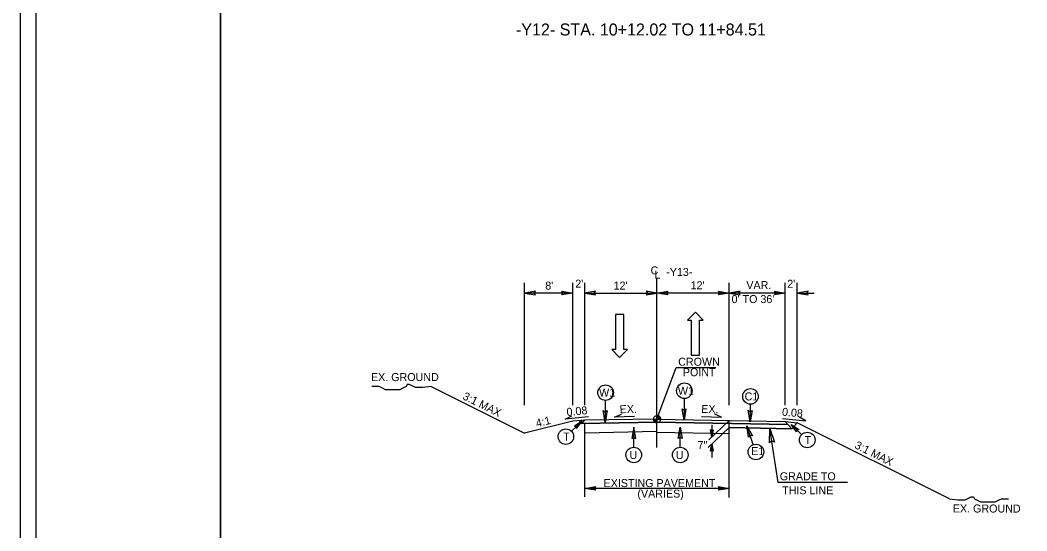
# Model space of a CAD drawing. Extents: x 2320980 to 2456309, y 595047 to 606177.
# Drawn here: x 2455708.8 to 2455876.1, y 595916.5 to 596001.5 of the extents above; entities that cross this region are included whole.
import ezdxf

# ---------------------------------------------------------------- set-up
doc = ezdxf.new("R2010")
doc.units = 0
for name, color, linetype in [('Old_Level_1', 7, 'Continuous'), ('Old_Level_11', 7, 'Continuous'), ('Old_Level_2', 7, 'Continuous'), ('Old_Level_20', 7, 'Continuous'), ('Old_Level_21', 7, 'Continuous'), ('Old_Level_3', 7, 'Continuous'), ('Prop Dimension', 7, 'Continuous'), ('Prop Dimension Text', 7, 'Continuous'), ('Prop Lane Arrow CELL', 7, 'Continuous'), ('Prop Terminator CELL', 7, 'Continuous'), ('Sheet Plan CELL', 7, 'Continuous'), ('Sheet Plot Border Inside CELL', 7, 'Continuous'), ('Sheet Plot Border Outside CELL', 7, 'Continuous'), ('Typical Grade Point Symbol CELL', 7, 'Continuous'), ('Typical ID Circle CELL', 7, 'Continuous'), ('Typical Pavement Slope CELL', 7, 'Continuous'), ('Typical Pavement Slope Information CELL', 7, 'Continuous'), ('Typical Slope Point Local CELL', 7, 'Continuous'), ('Typical Terminator CELL', 7, 'Continuous')]:
    doc.layers.add(name, color=color, linetype=linetype)

msp = doc.modelspace()

# ---------------------------------------------------------------- linework, layer by layer
at = {"layer": 'Old_Level_1'}
for p, q in [((2455814.62, 595935.11), (2455817.83, 595943.71)), ((2455817.83, 595943.71), (2455824.38, 595943.71)), ((2455802.62, 595934.94), (2455800.62, 595934.75)), ((2455802.06, 595934.37), (2455802.62, 595934.94)), ((2455802.06, 595934.37), (2455801.62, 595934.85)), ((2455802.62, 595932.79), (2455802.62, 595934.39)), ((2455826.62, 595933.71), (2455826.62, 595934.8)), ((2455826.62, 595932.71), (2455826.62, 595933.71)), ((2455837.03, 595933.5), (2455826.62, 595933.71)), ((2455826.62, 595933.71), (2455837.02, 595933.5)), ((2455835.94, 595934.68), (2455837.94, 595934.49)), ((2455837.02, 595933.5), (2455835.94, 595934.68)), ((2455837.02, 595933.5), (2455837.94, 595934.49)), ((2455814.62, 595933.03), (2455802.62, 595932.79)), ((2455814.62, 595932.95), (2455826.62, 595932.71))]:
    msp.add_line(p, q, dxfattribs=at)
at = {"layer": 'Old_Level_11'}
msp.add_lwpolyline([(2455833.33, 595931.14), (2455833.37, 595933.57), (2455834.16, 595931.26), (2455833.69, 595931.5)], close=True, dxfattribs=at)
at = {"layer": 'Old_Level_21'}
for p, q in [((2455792.62, 595937.43), (2455792.62, 595957.76)), ((2455800.62, 595937.43), (2455800.62, 595957.76)), ((2455800.62, 595937.43), (2455800.62, 595957.76)), ((2455802.62, 595937.43), (2455802.62, 595957.76)), ((2455826.62, 595937.43), (2455826.62, 595957.76)), ((2455835.94, 595937.43), (2455835.94, 595957.76)), ((2455837.94, 595937.43), (2455837.94, 595957.76)), ((2455800.62, 595956.07), (2455792.62, 595956.07)), ((2455802.62, 595956.07), (2455814.62, 595956.07)), ((2455826.62, 595956.07), (2455814.62, 595956.07)), ((2455835.94, 595956.07), (2455826.62, 595956.07)), ((2455837.94, 595956.07), (2455840.73, 595956.07)), ((2455834.77, 595924.54), (2455833.37, 595933.57)), ((2455802.62, 595922.16), (2455802.62, 595932.79)), ((2455826.62, 595922.08), (2455826.62, 595932.71)), ((2455826.62, 595923.58), (2455802.62, 595923.58)), ((2455846.25, 595924.54), (2455834.77, 595924.54))]:
    msp.add_line(p, q, dxfattribs=at)
at = {"layer": 'Old_Level_3'}
for q in [(2455802.06, 595934.37), (2455836.38, 595934.19)]:
    msp.add_line((2455814.62, 595934.62), q, dxfattribs=at)
at = {"layer": 'Prop Dimension'}
for p, q in [((2455826.62, 595933.71), (2455823.12, 595930.4)), ((2455826.62, 595933.71), (2455823.12, 595930.4)), ((2455826.62, 595934.86), (2455823.24, 595931.68)), ((2455826.62, 595934.86), (2455823.24, 595931.68)), ((2455823.74, 595934.15), (2455823.74, 595932.15)), ((2455823.74, 595934.15), (2455823.74, 595932.15)), ((2455823.75, 595930.99), (2455823.75, 595928.74)), ((2455823.75, 595930.99), (2455823.75, 595928.74))]:
    msp.add_line(p, q, dxfattribs=at)
at = {"layer": 'Prop Dimension Text'}
for p, q in [((2455814.62, 595930.41), (2455814.62, 595958.46)), ((2455800.42, 595933.09), (2455802.17, 595934.77)), ((2455838.65, 595932.52), (2455836.9, 595934.2))]:
    msp.add_line(p, q, dxfattribs=at)
for points in [[(2455803.26, 595935.47), (2455799.37, 595935.09), (2455800.47, 595935.66)], [(2455810.89, 595935.53), (2455807.57, 595935.44), (2455808.7, 595935.92)], [(2455822.03, 595935.53), (2455825.35, 595935.44), (2455824.21, 595935.92)], [(2455835.49, 595935.21), (2455839.38, 595934.83), (2455838.28, 595935.4)]]:
    msp.add_lwpolyline(points, dxfattribs=at)
for centre in [(2455806.08, 595939.51), (2455819.17, 595939.82), (2455830.15, 595938.88), (2455799.48, 595932.19), (2455839.59, 595931.63), (2455810.76, 595929.14), (2455818.49, 595929.14), (2455831.06, 595929.64)]:
    msp.add_circle(centre, 1.29, dxfattribs=at)
at = {"layer": 'Prop Lane Arrow CELL'}
for p, q in [((2455807.73, 595952.48), (2455807.73, 595946.67)), ((2455809.1, 595952.48), (2455807.73, 595952.48)), ((2455809.1, 595946.67), (2455809.1, 595952.48)), ((2455821.02, 595952.88), (2455819.69, 595951.57)), ((2455822.31, 595951.57), (2455821.02, 595952.88)), ((2455819.69, 595951.57), (2455820.31, 595951.57)), ((2455820.31, 595951.57), (2455820.31, 595945.75)), ((2455821.68, 595945.75), (2455821.68, 595951.57)), ((2455821.68, 595951.57), (2455822.31, 595951.57)), ((2455807.73, 595946.67), (2455807.11, 595946.67)), ((2455807.11, 595946.67), (2455808.4, 595945.36)), ((2455808.4, 595945.36), (2455809.73, 595946.67)), ((2455809.73, 595946.67), (2455809.1, 595946.67)), ((2455820.31, 595945.75), (2455821.68, 595945.75))]:
    msp.add_line(p, q, dxfattribs=at)
at = {"layer": 'Prop Terminator CELL'}
for points in [[(2455823.95, 595933.34), (2455823.74, 595932.15), (2455823.53, 595933.35), (2455823.74, 595933.2)], [(2455823.95, 595933.34), (2455823.74, 595932.15), (2455823.53, 595933.35), (2455823.74, 595933.2)], [(2455823.54, 595929.8), (2455823.75, 595930.99), (2455823.96, 595929.79), (2455823.75, 595929.94)], [(2455823.54, 595929.8), (2455823.75, 595930.99), (2455823.96, 595929.79), (2455823.75, 595929.94)]]:
    msp.add_lwpolyline(points, close=True, dxfattribs=at)
at = {"layer": 'Sheet Plan CELL'}
for points in [[(2456042.11, 596080.08), (2455742.1, 596080.08), (2455742.1, 595870.08), (2456042.11, 595870.08)], [(2455742.1, 595870.08), (2455742.1, 596080.07), (2456002.1, 596080.08), (2456002.1, 596050.07), (2456042.11, 596050.06), (2456042.11, 595870.08)]]:
    msp.add_lwpolyline(points, close=True, dxfattribs=at)
at = {"layer": 'Sheet Plot Border Inside CELL'}
msp.add_lwpolyline([(2455711.41, 595869.57), (2456044.6, 595869.58), (2456044.61, 596080.57), (2455711.41, 596080.57)], close=True, dxfattribs=at)
at = {"layer": 'Sheet Plot Border Outside CELL'}
msp.add_lwpolyline([(2455708.81, 595865.57), (2456045.51, 595865.57), (2456045.51, 596084.57), (2455708.81, 596084.57)], close=True, dxfattribs=at)
at = {"layer": 'Typical Grade Point Symbol CELL'}
for p, q in [((2455814.03, 595935.11), (2455814.62, 595935.11)), ((2455814.62, 595935.11), (2455814.62, 595935.7)), ((2455815.22, 595935.11), (2455814.62, 595935.11)), ((2455814.62, 595934.51), (2455814.62, 595935.11)), ((2455814.62, 595935.11), (2455814.62, 595934.51))]:
    msp.add_line(p, q, dxfattribs=at)
for points in [[(2455814.03, 595935.11), (2455814.03, 595935.04)], [(2455814.04, 595935.11), (2455814.04, 595934.97)], [(2455814.05, 595935.11), (2455814.05, 595934.93)], [(2455814.06, 595935.11), (2455814.06, 595934.89)], [(2455814.08, 595935.11), (2455814.08, 595934.87)], [(2455814.09, 595935.11), (2455814.09, 595934.84)], [(2455814.1, 595935.11), (2455814.1, 595934.82)], [(2455814.11, 595935.11), (2455814.11, 595934.8)], [(2455814.12, 595935.11), (2455814.12, 595934.78)], [(2455814.14, 595935.11), (2455814.14, 595934.76)], [(2455814.15, 595935.11), (2455814.15, 595934.75)], [(2455814.16, 595935.11), (2455814.16, 595934.73)], [(2455814.17, 595935.11), (2455814.17, 595934.72)], [(2455814.18, 595935.11), (2455814.18, 595934.7)], [(2455814.2, 595935.11), (2455814.2, 595934.69)], [(2455814.21, 595935.11), (2455814.21, 595934.68)], [(2455814.22, 595935.11), (2455814.22, 595934.67)], [(2455814.23, 595935.11), (2455814.23, 595934.66)], [(2455814.24, 595935.11), (2455814.24, 595934.65)], [(2455814.25, 595935.11), (2455814.25, 595934.64)], [(2455814.27, 595935.11), (2455814.27, 595934.63)], [(2455814.28, 595935.11), (2455814.28, 595934.62)], [(2455814.29, 595935.11), (2455814.29, 595934.61)], [(2455814.3, 595935.11), (2455814.3, 595934.6)], [(2455814.31, 595935.11), (2455814.31, 595934.6)], [(2455814.33, 595935.11), (2455814.33, 595934.59)], [(2455814.34, 595935.11), (2455814.34, 595934.58)], [(2455814.35, 595935.11), (2455814.35, 595934.58)], [(2455814.36, 595935.11), (2455814.36, 595934.57)], [(2455814.37, 595935.11), (2455814.37, 595934.57)], [(2455814.39, 595935.11), (2455814.39, 595934.56)], [(2455814.4, 595935.11), (2455814.4, 595934.56)], [(2455814.41, 595935.11), (2455814.41, 595934.55)], [(2455814.42, 595935.11), (2455814.42, 595934.55)], [(2455814.43, 595935.11), (2455814.43, 595934.54)], [(2455814.45, 595935.11), (2455814.45, 595934.54)], [(2455814.46, 595935.11), (2455814.46, 595934.54)], [(2455814.47, 595935.11), (2455814.47, 595934.53)], [(2455814.48, 595935.11), (2455814.48, 595934.53)], [(2455814.49, 595935.11), (2455814.49, 595934.53)], [(2455814.5, 595935.11), (2455814.5, 595934.52)], [(2455814.52, 595935.11), (2455814.52, 595934.52)], [(2455814.53, 595935.11), (2455814.53, 595934.52)], [(2455814.54, 595935.11), (2455814.54, 595934.52)], [(2455814.55, 595935.11), (2455814.55, 595934.52)], [(2455814.56, 595935.11), (2455814.56, 595934.51)], [(2455814.58, 595935.11), (2455814.58, 595934.51)], [(2455814.59, 595935.11), (2455814.59, 595934.51)], [(2455814.6, 595935.11), (2455814.6, 595934.51)], [(2455814.61, 595935.11), (2455814.61, 595934.51), (2455814.61, 595934.51)], [(2455814.63, 595935.7), (2455814.63, 595935.7), (2455814.63, 595935.11)], [(2455814.64, 595935.7), (2455814.64, 595935.11)], [(2455814.65, 595935.7), (2455814.65, 595935.11)], [(2455814.66, 595935.7), (2455814.66, 595935.11)], [(2455814.67, 595935.7), (2455814.67, 595935.11)], [(2455814.69, 595935.7), (2455814.69, 595935.11)], [(2455814.7, 595935.7), (2455814.7, 595935.11)], [(2455814.71, 595935.7), (2455814.71, 595935.11)], [(2455814.72, 595935.69), (2455814.72, 595935.11)], [(2455814.73, 595935.69), (2455814.73, 595935.11)], [(2455814.75, 595935.69), (2455814.75, 595935.11)], [(2455814.76, 595935.69), (2455814.76, 595935.11)], [(2455814.77, 595935.68), (2455814.77, 595935.11)], [(2455814.78, 595935.68), (2455814.78, 595935.11)], [(2455814.79, 595935.68), (2455814.79, 595935.11)], [(2455814.8, 595935.67), (2455814.8, 595935.11)], [(2455814.82, 595935.67), (2455814.82, 595935.11)], [(2455814.83, 595935.67), (2455814.83, 595935.11)], [(2455814.84, 595935.66), (2455814.84, 595935.11)], [(2455814.85, 595935.65), (2455814.85, 595935.11)], [(2455814.86, 595935.65), (2455814.86, 595935.11)], [(2455814.88, 595935.64), (2455814.88, 595935.11)], [(2455814.89, 595935.64), (2455814.89, 595935.11)], [(2455814.9, 595935.63), (2455814.9, 595935.11)], [(2455814.91, 595935.63), (2455814.91, 595935.11)], [(2455814.92, 595935.62), (2455814.92, 595935.11)], [(2455814.94, 595935.61), (2455814.94, 595935.11)], [(2455814.95, 595935.6), (2455814.95, 595935.11)], [(2455814.96, 595935.6), (2455814.96, 595935.11)], [(2455814.97, 595935.59), (2455814.97, 595935.11)], [(2455814.98, 595935.58), (2455814.98, 595935.11)], [(2455815, 595935.57), (2455815, 595935.11)], [(2455815.01, 595935.56), (2455815.01, 595935.11)], [(2455815.02, 595935.55), (2455815.02, 595935.11)], [(2455815.03, 595935.54), (2455815.03, 595935.11)], [(2455815.04, 595935.53), (2455815.04, 595935.11)], [(2455815.05, 595935.51), (2455815.05, 595935.11)], [(2455815.07, 595935.5), (2455815.07, 595935.11)], [(2455815.08, 595935.49), (2455815.08, 595935.11)], [(2455815.09, 595935.47), (2455815.09, 595935.11)], [(2455815.1, 595935.46), (2455815.1, 595935.11)], [(2455815.11, 595935.44), (2455815.11, 595935.11)], [(2455815.13, 595935.42), (2455815.13, 595935.11)], [(2455815.14, 595935.4), (2455815.14, 595935.11)], [(2455815.15, 595935.38), (2455815.15, 595935.11)], [(2455815.16, 595935.35), (2455815.16, 595935.11)], [(2455815.17, 595935.33), (2455815.17, 595935.11)], [(2455815.19, 595935.29), (2455815.19, 595935.11)], [(2455815.2, 595935.25), (2455815.2, 595935.11)], [(2455815.21, 595935.19), (2455815.21, 595935.11)]]:
    msp.add_lwpolyline(points, dxfattribs=at)
msp.add_circle((2455814.62, 595935.11), 0.595, dxfattribs=at)
for start, end in [(179.9905, 269.9905), (359.9905, 89.9905)]:
    msp.add_arc((2455814.62, 595935.11), 0.595, start, end, dxfattribs=at)
at = {"layer": 'Typical ID Circle CELL'}
for p, q in [((2455819.12, 595938.53), (2455819.12, 595934.92)), ((2455806.02, 595938.22), (2455806.02, 595934.62)), ((2455830.1, 595937.61), (2455830.1, 595934.67)), ((2455810.78, 595930.44), (2455810.78, 595933.78)), ((2455818.46, 595930.44), (2455818.46, 595933.78)), ((2455830.61, 595930.86), (2455829.53, 595934.01))]:
    msp.add_line(p, q, dxfattribs=at)
at = {"layer": 'Typical Pavement Slope CELL'}
for p, q in [((2455814.62, 595935.11), (2455802.62, 595934.94)), ((2455814.62, 595935.11), (2455802.62, 595934.94)), ((2455814.62, 595935.11), (2455835.94, 595934.68)), ((2455814.62, 595935.11), (2455835.94, 595934.68)), ((2455814.62, 595934.62), (2455814.62, 595935.11)), ((2455814.62, 595934.62), (2455814.62, 595935.11)), ((2455802.06, 595934.37), (2455814.62, 595934.62)), ((2455836.38, 595934.19), (2455814.62, 595934.62)), ((2455835.94, 595934.68), (2455836.38, 595934.19))]:
    msp.add_line(p, q, dxfattribs=at)
msp.add_lwpolyline([(2455802.62, 595934.94), (2455802.13, 595934.45), (2455802.06, 595934.37)], dxfattribs=at)
at = {"layer": 'Typical Slope Point Local CELL'}
for p, q in [((2455777.09, 595940.52), (2455792.62, 595932.75)), ((2455800.62, 595934.75), (2455792.62, 595932.75)), ((2455863.22, 595921.85), (2455837.94, 595934.49))]:
    msp.add_line(p, q, dxfattribs=at)
for points in [[(2455777.09, 595940.52), (2455775.71, 595940.35), (2455775.36, 595940.35), (2455774.85, 595940.35), (2455774.5, 595940.35), (2455774.16, 595940.52), (2455773.81, 595940.69), (2455773.47, 595940.87), (2455773.12, 595940.87), (2455772.95, 595940.52), (2455772.6, 595940.35), (2455772.26, 595940.17), (2455771.91, 595940), (2455771.57, 595940), (2455771.22, 595940), (2455770.88, 595940), (2455770.53, 595940), (2455770.19, 595940), (2455769.84, 595940), (2455769.5, 595940), (2455769.15, 595940.17), (2455768.81, 595940.35), (2455768.46, 595940.52), (2455767.95, 595940.52), (2455767.6, 595940.52), (2455767.26, 595940.52)], [(2455863.22, 595921.85), (2455864.6, 595921.68), (2455864.94, 595921.68), (2455865.46, 595921.68), (2455865.81, 595921.68), (2455866.15, 595921.85), (2455866.5, 595922.02), (2455866.84, 595922.19), (2455867.19, 595922.19), (2455867.36, 595921.85), (2455867.7, 595921.68), (2455868.05, 595921.5), (2455868.39, 595921.33), (2455868.74, 595921.33), (2455869.08, 595921.33), (2455869.43, 595921.33), (2455869.77, 595921.33), (2455870.12, 595921.33), (2455870.46, 595921.33), (2455870.81, 595921.33), (2455871.15, 595921.5), (2455871.5, 595921.68), (2455871.84, 595921.85), (2455872.36, 595921.85), (2455872.71, 595921.85), (2455873.05, 595921.85)]]:
    msp.add_lwpolyline(points, dxfattribs=at)
at = {"layer": 'Typical Terminator CELL'}
for points in [[(2455794.42, 595956.38), (2455792.62, 595956.07), (2455794.43, 595955.75), (2455794.2, 595956.07)], [(2455798.83, 595956.38), (2455800.62, 595956.07), (2455798.82, 595955.75), (2455799.05, 595956.07)], [(2455804.42, 595956.38), (2455802.62, 595956.07), (2455804.43, 595955.75), (2455804.2, 595956.07)], [(2455812.83, 595955.76), (2455814.62, 595956.07), (2455812.82, 595956.39), (2455813.05, 595956.07)], [(2455816.42, 595955.76), (2455814.62, 595956.07), (2455816.43, 595956.39), (2455816.2, 595956.07)], [(2455824.83, 595956.38), (2455826.62, 595956.07), (2455824.82, 595955.75), (2455825.05, 595956.07)], [(2455828.42, 595956.38), (2455826.62, 595956.07), (2455828.43, 595955.75), (2455828.2, 595956.07)], [(2455834.14, 595956.38), (2455835.94, 595956.07), (2455834.13, 595955.75), (2455834.36, 595956.07)], [(2455839.73, 595956.38), (2455837.94, 595956.07), (2455839.74, 595955.75), (2455839.51, 595956.07)], [(2455819.44, 595936.82), (2455819.12, 595934.92), (2455818.78, 595936.83), (2455819.12, 595936.59)], [(2455806.35, 595936.51), (2455806.02, 595934.62), (2455805.69, 595936.52), (2455806.02, 595936.28)], [(2455830.43, 595936.56), (2455830.1, 595934.67), (2455829.77, 595936.57), (2455830.1, 595936.33)], [(2455801.27, 595933.55), (2455802.17, 595934.77), (2455800.9, 595933.92), (2455801.23, 595933.86)], [(2455811.11, 595931.88), (2455810.78, 595933.78), (2455810.45, 595931.87), (2455810.78, 595932.11)], [(2455818.14, 595931.88), (2455818.46, 595933.78), (2455818.8, 595931.87), (2455818.46, 595932.11)], [(2455829.84, 595932.12), (2455829.53, 595934.01), (2455830.47, 595932.32), (2455830.07, 595932.44)], [(2455837.8, 595932.98), (2455836.9, 595934.2), (2455838.17, 595933.35), (2455837.84, 595933.29)], [(2455804.42, 595923.28), (2455802.62, 595923.58), (2455804.43, 595923.9), (2455804.2, 595923.58)], [(2455824.83, 595923.89), (2455826.62, 595923.58), (2455824.82, 595923.27), (2455825.05, 595923.58)]]:
    msp.add_lwpolyline(points, close=True, dxfattribs=at)

# ---------------------------------------------------------------- texts
at = {"layer": 'Old_Level_1'}
for s, p in [('CROWN', (2455818.15, 595943.98)), ('POINT', (2455818.92, 595942.24))]:
    msp.add_text(s, height=1.33, dxfattribs=at).set_placement(p)
for rotation, p in [(0.0897, (2455767.1, 595941.42)), (359.9103, (2455863.78, 595919.58))]:
    msp.add_text('EX. GROUND', height=1.33, rotation=rotation, dxfattribs=at).set_placement(p)
at = {"layer": 'Old_Level_2'}
msp.add_text('-Y12- STA. 10+12.02 TO 11+84.51', height=1.995, dxfattribs=at).set_placement((2455791.19, 595998.9))
at = {"layer": 'Old_Level_20'}
for s, p in [('W1', (2455805, 595938.85)), ('W1', (2455818.1, 595939.15)), ('C1', (2455829.18, 595938.21)), ('T', (2455799.04, 595931.53)), ('T', (2455839.15, 595930.96)), ('E1', (2455830.28, 595929.11)), ('U', (2455810.06, 595928.47)), ('U', (2455817.75, 595928.47))]:
    msp.add_text(s, height=1.33, dxfattribs=at).set_placement(p)
at = {"layer": 'Old_Level_21'}
for s, rotation, p in [('C', 0.0002, (2455813.56, 595959.17)), ('L', 0.0002, (2455814.22, 595958.46)), ('3:1 MAX', 333.4341, (2455782.22, 595938.48)), ('0.08', 5.3417, (2455799.66, 595935.61)), ('EX.', 1.1456, (2455808.43, 595936.08)), ('EX.', 358.8544, (2455821.97, 595936.13)), ('0.08', 354.6583, (2455835.35, 595935.69)), ('3:1 MAX', 333.4341, (2455847.35, 595930.34))]:
    msp.add_text(s, height=1.33, rotation=rotation, dxfattribs=at).set_placement(p)
for s, p in [('-Y13-', (2455816.16, 595958.91)), ("8'", (2455796.06, 595956.64)), ("2'", (2455801.05, 595956.96)), ("12'", (2455807.41, 595956.64)), ("12'", (2455820.21, 595956.7)), ('VAR.', (2455829.47, 595956.73)), ("2'", (2455836.27, 595956.94)), ("0' TO 36'", (2455827.02, 595954.4)), ('EXISTING PAVEMENT', (2455805.75, 595923.8)), ('GRADE TO', (2455835.03, 595924.93)), ('(VARIES)', (2455811.37, 595922.05)), ('THIS LINE', (2455835.42, 595922.6))]:
    msp.add_text(s, height=1.33, dxfattribs=at).set_placement(p)
at = {"layer": 'Typical Pavement Slope Information CELL'}
msp.add_text('7"', height=1.33, dxfattribs=at).set_placement((2455821.37, 595930.13))
at = {"layer": 'Typical Slope Point Local CELL'}
msp.add_text('4:1', height=1.33, rotation=14.0362, dxfattribs=at).set_placement((2455794.67, 595933.73))

doc.saveas('drawing.dxf')
